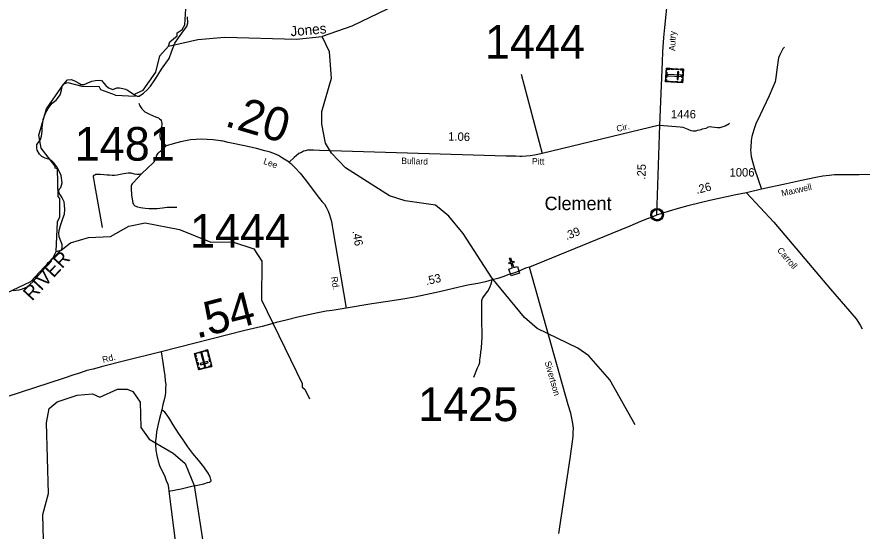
# Model space of a CAD drawing. Extents: x 2093524 to 2270757, y 289120 to 570408.
# Drawn here: x 2101561 to 2114120, y 485292 to 492937 of the extents above; entities that cross this region are included whole.
import ezdxf

# ---------------------------------------------------------------- set-up
doc = ezdxf.new("R2010")
doc.units = 0
for name, color, linetype in [('Exist Boundary Political CountyLine', 7, 'Continuous'), ('Exist Civil Demographics Community CELL', 7, 'Continuous'), ('Exist Civil Demographics Community Label', 7, 'Continuous'), ('Exist Cultural Cemetery CELL', 7, 'Continuous'), ('Exist Cultural Church CELL', 7, 'Continuous'), ('Exist Hydrographic Creek Single Shore', 7, 'Continuous'), ('Exist Hydrographic Misc Water Feature', 7, 'Continuous'), ('Exist Hydrographic River Shore Label', 7, 'Continuous'), ('Exist Hydrographic Swamp Label', 7, 'Continuous'), ('Exist Road Non-System Type 51', 7, 'Continuous'), ('Exist Road Secondary Mileage Hundredths English Label', 7, 'Continuous'), ('Exist Road Secondary Type 51 Attributed', 7, 'Continuous'), ('Exist Road Secondary Type 51 Label', 7, 'Continuous'), ('Exist Road Secondary Type 51 Number Label', 7, 'Continuous')]:
    doc.layers.add(name, color=color, linetype=linetype)

msp = doc.modelspace()

# ---------------------------------------------------------------- linework, layer by layer
at = {"layer": 'Exist Boundary Political CountyLine'}
for points in [[(2102490, 491945), (2102518, 491934), (2102562, 491932), (2102617, 491958), (2102676, 491983), (2102729, 491992), (2102782, 491994), (2102820, 491989), (2102854, 491954), (2102885, 491915), (2102924, 491882), (2102985, 491859), (2103046, 491880), (2103088, 491880), (2103135, 491875), (2103175, 491865), (2103206, 491848), (2103245, 491823), (2103278, 491799), (2103310, 491778), (2103346, 491757), (2103380, 491761), (2103443, 491802), (2103498, 491854), (2103544, 491909), (2103600, 491985), (2103656, 492071), (2103710, 492158), (2103824, 492319), (2103858, 492418), (2103909, 492547), (2103962, 492625), (2104036, 492730), (2104084, 492792), (2104103, 492849), (2104096, 492939)], [(2101507, 488867), (2101597, 488880), (2101642, 488895), (2101716, 488925), (2101800, 488997), (2101886, 489100), (2101976, 489202), (2102027, 489283), (2102074, 489326), (2102150, 489404), (2102227, 489485), (2102236, 489514), (2102234, 489553), (2102214, 489605), (2102189, 489669), (2102183, 489726), (2102194, 489783), (2102210, 489836), (2102246, 489939), (2102267, 490004), (2102272, 490072), (2102270, 490139), (2102261, 490188), (2102227, 490256), (2102191, 490317), (2102183, 490355), (2102194, 490380), (2102212, 490403), (2102225, 490435), (2102234, 490471), (2102217, 490577), (2102187, 490644), (2102153, 490710), (2102109, 490767), (2102077, 490801), (2102035, 490822), (2101980, 490839), (2101934, 490862), (2101898, 490894), (2101863, 490958), (2101858, 490986), (2101858, 491039), (2101879, 491064), (2101910, 491113), (2101929, 491165), (2101938, 491231), (2101938, 491289), (2101952, 491410), (2101984, 491508), (2102025, 491573), (2102087, 491652), (2102144, 491700), (2102180, 491744), (2102203, 491777), (2102222, 491843), (2102236, 491907), (2102311, 492002), (2102370, 492008), (2102427, 491981), (2102490, 491945)]]:
    msp.add_lwpolyline(points, dxfattribs=at)
at = {"layer": 'Exist Civil Demographics Community CELL'}
msp.add_lwpolyline([(2110997, 490008), (2110998, 490014), (2111000, 490020), (2111003, 490027), (2111006, 490033), (2111009, 490039), (2111013, 490044), (2111017, 490048), (2111021, 490053), (2111027, 490058), (2111032, 490061), (2111037, 490064), (2111042, 490067), (2111048, 490069), (2111053, 490071), (2111058, 490072), (2111062, 490073), (2111067, 490073), (2111073, 490074), (2111077, 490073), (2111083, 490073), (2111088, 490072), (2111093, 490071), (2111098, 490070), (2111103, 490068), (2111110, 490065), (2111116, 490062), (2111121, 490058), (2111126, 490054), (2111129, 490051), (2111134, 490047), (2111137, 490042), (2111141, 490037), (2111144, 490032), (2111146, 490027), (2111148, 490022), (2111150, 490017), (2111151, 490013), (2111152, 490006), (2111153, 490002), (2111153, 489996), (2111153, 489990), (2111152, 489984), (2111151, 489979), (2111150, 489973), (2111148, 489967), (2111145, 489962), (2111142, 489956), (2111139, 489950), (2111136, 489946), (2111131, 489941), (2111126, 489936), (2111121, 489932), (2111116, 489928), (2111112, 489926), (2111105, 489923), (2111098, 489920), (2111092, 489919), (2111085, 489917), (2111081, 489917), (2111076, 489917), (2111071, 489917), (2111066, 489917), (2111061, 489918), (2111055, 489919), (2111050, 489920), (2111045, 489922), (2111040, 489924), (2111037, 489926), (2111030, 489930), (2111024, 489935), (2111019, 489939), (2111015, 489944), (2111012, 489948), (2111009, 489952), (2111005, 489959), (2111003, 489963), (2111001, 489967), (2110999, 489975), (2110997, 489982), (2110996, 489987), (2110996, 489994), (2110996, 489998), (2110996, 490005)], close=True, dxfattribs=at)
for centre, radius in [((2111075, 489996), 94.3), ((2111074, 489996), 76.7)]:
    msp.add_circle(centre, radius, dxfattribs=at)
at = {"layer": 'Exist Cultural Cemetery CELL'}
for points in [[(2111466, 492158), (2111454, 491959), (2111200, 491974), (2111212, 492173)], [(2111220, 492115), (2111215, 492030), (2111204, 492031), (2111209, 492116)], [(2111210, 492140), (2111221, 492139), (2111223, 492161), (2111263, 492159), (2111264, 492170), (2111212, 492173)], [(2111430, 492051), (2111431, 492069), (2111229, 492081), (2111228, 492063)], [(2111282, 492169), (2111325, 492166), (2111324, 492155), (2111281, 492157)], [(2111349, 492165), (2111392, 492162), (2111391, 492151), (2111348, 492153)], [(2111396, 492121), (2111377, 492122), (2111370, 492005), (2111389, 492004)], [(2111423, 492160), (2111422, 492149), (2111454, 492147), (2111452, 492107), (2111463, 492106), (2111466, 492158)], [(2111462, 492084), (2111459, 492032), (2111447, 492033), (2111450, 492085)], [(2111202, 492007), (2111214, 492007), (2111212, 491985), (2111253, 491982), (2111252, 491971), (2111200, 491974)], [(2111273, 491981), (2111316, 491979), (2111315, 491967), (2111272, 491970)], [(2111339, 491977), (2111382, 491975), (2111381, 491963), (2111338, 491966)], [(2111411, 491962), (2111412, 491973), (2111444, 491971), (2111446, 492012), (2111457, 492011), (2111454, 491959)], [(2104460, 487740), (2104267, 487688), (2104201, 487934), (2104393, 487986)], [(2104233, 487943), (2104236, 487932), (2104215, 487926), (2104225, 487887), (2104215, 487884), (2104201, 487934)], [(2104341, 487960), (2104259, 487938), (2104256, 487949), (2104338, 487971)], [(2104347, 487740), (2104365, 487745), (2104312, 487941), (2104294, 487936)], [(2104361, 487977), (2104364, 487966), (2104386, 487972), (2104396, 487933), (2104407, 487936), (2104393, 487986)], [(2104231, 487867), (2104242, 487826), (2104231, 487823), (2104220, 487864)], [(2104248, 487804), (2104259, 487762), (2104248, 487759), (2104237, 487801)], [(2104402, 487795), (2104398, 487813), (2104284, 487783), (2104289, 487765)], [(2104412, 487919), (2104423, 487877), (2104412, 487874), (2104401, 487916)], [(2104429, 487854), (2104440, 487812), (2104429, 487809), (2104418, 487851)], [(2104256, 487730), (2104267, 487733), (2104275, 487702), (2104315, 487713), (2104317, 487702), (2104267, 487688)], [(2104388, 487721), (2104338, 487708), (2104335, 487719), (2104385, 487732)], [(2104448, 487782), (2104437, 487779), (2104446, 487748), (2104407, 487738), (2104410, 487727), (2104460, 487740)]]:
    msp.add_lwpolyline(points, close=True, dxfattribs=at)
at = {"layer": 'Exist Cultural Church CELL'}
msp.add_lwpolyline([(2108873, 489186), (2108927, 489204), (2108904, 489276), (2108874, 489266), (2108869, 489282), (2108899, 489291), (2108881, 489349), (2108896, 489354), (2108915, 489296), (2108945, 489306), (2108950, 489291), (2108920, 489281), (2108943, 489209), (2108998, 489226), (2109030, 489125), (2108906, 489085)], close=True, dxfattribs=at)
at = {"layer": 'Exist Hydrographic Creek Single Shore'}
for points in [[(2108948, 495248), (2108823, 495241), (2108498, 495155), (2108307, 495015), (2108142, 494739), (2107870, 493662), (2107712, 493429), (2107455, 493244), (2106540, 492800), (2106098, 492648)], [(2103816, 492500), (2104249, 492603), (2104649, 492637), (2105715, 492606), (2106098, 492648)], [(2110748, 486873), (2110371, 487540), (2110062, 487897), (2109895, 488012), (2109294, 488303), (2109102, 488467), (2108617, 489058), (2108190, 489716), (2107981, 489972), (2107781, 490137), (2107331, 490202), (2107097, 490279), (2106446, 490692), (2106237, 490910), (2106145, 491059), (2106094, 491342), (2106094, 491532), (2106234, 492025), (2106208, 492416), (2106098, 492648)]]:
    msp.add_lwpolyline(points, dxfattribs=at)
at = {"layer": 'Exist Hydrographic Misc Water Feature'}
msp.add_line((2103683, 492358), (2103816, 492500), dxfattribs=at)
for points in [[(2103941, 492701), (2104016, 492752), (2104057, 492817), (2104073, 493059)], [(2103816, 492500), (2103833, 492565), (2103941, 492658), (2103941, 492701)], [(2103027, 491774), (2103319, 491759), (2103319, 491791), (2103435, 491848), (2103626, 492117), (2103683, 492358)], [(2102143, 489447), (2102166, 489889), (2102200, 489964), (2102199, 490236), (2102173, 490269), (2102164, 490680), (2102131, 490687), (2102130, 490720), (2101922, 490986), (2101887, 491177), (2102003, 491569), (2102260, 491944), (2102318, 491962), (2102527, 491906), (2102785, 491904)], [(2103027, 491774), (2102810, 491854), (2102785, 491904)], [(2102143, 489447), (2102218, 489471), (2102359, 489580), (2102625, 489657), (2102950, 489673), (2103225, 489825), (2103466, 489876), (2103975, 489777), (2104442, 489587), (2104767, 489594), (2105083, 489489), (2105201, 489306), (2105194, 488729), (2105798, 487484), (2105798, 487431), (2105840, 487401), (2105907, 487258)], [(2098004, 486249), (2098128, 486633), (2098202, 486793), (2098502, 486918), (2098584, 487244), (2098608, 487720), (2098538, 488410), (2098538, 488702), (2098570, 488783), (2098928, 489062), (2099253, 489180), (2099536, 489187), (2100036, 489039), (2100596, 488707), (2101403, 488828), (2101769, 489005), (2102101, 489362), (2102143, 489447)], [(2101956, 485156), (2101947, 485537), (2102029, 485853), (2102001, 486904), (2102042, 487113), (2102158, 487212), (2102458, 487314), (2102683, 487333), (2102791, 487281), (2103057, 487401), (2103199, 487401), (2103282, 487367), (2103391, 487207), (2103401, 486833), (2103526, 486660), (2103885, 486452), (2104060, 486295), (2104195, 485971), (2104348, 484980)]]:
    msp.add_lwpolyline(points, dxfattribs=at)
at = {"layer": 'Exist Road Non-System Type 51'}
msp.add_line((2109055, 492084), (2109366, 490908), dxfattribs=at)
for points in [[(2112968, 492488), (2112944, 492460), (2112919, 492415), (2112892, 492363), (2112880, 492328), (2112859, 492188), (2112841, 492038), (2112828, 491973), (2112794, 491891), (2112740, 491762), (2112606, 491482), (2112543, 491347), (2112510, 491258), (2112484, 491158), (2112473, 491099), (2112467, 490997), (2112463, 490963), (2112473, 490863), (2112492, 490786), (2112524, 490680), (2112625, 490376)], [(2103371, 491652), (2103388, 491614), (2103419, 491569), (2103460, 491528), (2103482, 491514), (2103531, 491491), (2103623, 491453), (2103650, 491442), (2103664, 491436), (2103680, 491424), (2103696, 491411), (2103706, 491395), (2103711, 491377), (2103717, 491351), (2103716, 491331), (2103710, 491301), (2103701, 491265), (2103688, 491220), (2103685, 491182), (2103685, 491164), (2103688, 491136), (2103696, 491119), (2103717, 491087), (2103737, 491063), (2103755, 491046), (2103786, 491026)], [(2111112, 491325), (2111415, 491305), (2111457, 491296), (2111483, 491289), (2111531, 491270), (2111574, 491250), (2111608, 491243), (2111630, 491242), (2111652, 491244), (2111682, 491251), (2111727, 491264), (2111749, 491272), (2111803, 491285), (2111839, 491302), (2111865, 491306), (2111889, 491303), (2111933, 491296), (2111971, 491294), (2112009, 491295), (2112043, 491302), (2112055, 491308), (2112086, 491319), (2112110, 491331), (2112124, 491339), (2112148, 491358)], [(2103786, 491026), (2103855, 491046), (2103943, 491070), (2103995, 491083), (2104068, 491100), (2104140, 491114), (2104224, 491121), (2104310, 491123), (2104390, 491121), (2104480, 491112), (2104586, 491100), (2104608, 491094)], [(2103418, 490609), (2103587, 490766), (2103603, 490783), (2103616, 490805), (2103624, 490823), (2103630, 490843), (2103635, 490865), (2103639, 490881), (2103650, 490898), (2103658, 490910), (2103680, 490930), (2103694, 490943), (2103723, 490965), (2103786, 491026)], [(2102832, 489807), (2102719, 490445), (2102710, 490503), (2102706, 490533), (2102701, 490559), (2102701, 490571), (2102707, 490583), (2102717, 490589), (2102732, 490597), (2102738, 490599), (2102742, 490599), (2102752, 490598), (2102776, 490598), (2102800, 490597), (2102854, 490594), (2102903, 490589), (2102939, 490587), (2102979, 490584), (2103013, 490583), (2103051, 490590), (2103094, 490601), (2103148, 490610), (2103178, 490616), (2103212, 490621), (2103254, 490620), (2103306, 490605), (2103342, 490601), (2103378, 490600), (2103418, 490609)], [(2103418, 490609), (2103289, 490468), (2103275, 490454), (2103262, 490440), (2103258, 490426), (2103258, 490416), (2103259, 490390), (2103265, 490288), (2103278, 490202), (2103279, 490190), (2103285, 490170), (2103293, 490152), (2103298, 490143), (2103308, 490133), (2103314, 490129), (2103352, 490114), (2103400, 490101), (2103469, 490092), (2103523, 490089), (2103581, 490090), (2103645, 490090), (2103724, 490097), (2103792, 490106), (2103850, 490108), (2103936, 490107)], [(2108353, 487582), (2108406, 487719), (2108431, 487769), (2108439, 487803), (2108442, 487840), (2108449, 487896), (2108456, 487952), (2108466, 488016), (2108469, 488102), (2108475, 488176), (2108475, 488264), (2108471, 488376), (2108469, 488470), (2108468, 488544), (2108470, 488614), (2108470, 488654), (2108471, 488694), (2108472, 488718), (2108480, 488752), (2108493, 488777), (2108513, 488801), (2108538, 488832), (2108561, 488860), (2108577, 488892), (2108596, 488927), (2108609, 488967), (2108617, 489003), (2108624, 489027)], [(2103821, 485885), (2104000, 485922), (2104159, 485958), (2104247, 485977), (2104339, 485997), (2104392, 486012), (2104416, 486019), (2104428, 486021), (2104438, 486027), (2104444, 486035), (2104446, 486041), (2104448, 486047), (2104445, 486061), (2104433, 486097), (2104402, 486153), (2104338, 486249), (2104258, 486346), (2104176, 486446), (2104102, 486543), (2104030, 486649), (2103964, 486746), (2103881, 486870), (2103835, 486957), (2103794, 487014), (2103759, 487058), (2103737, 487081), (2103713, 487097)]]:
    msp.add_lwpolyline(points, dxfattribs=at)
at = {"layer": 'Exist Road Secondary Type 51 Attributed'}
msp.add_line((2111112, 491325), (2111067, 489988), dxfattribs=at)
for points in [[(2111245, 494575), (2111269, 494428), (2111303, 494212), (2111312, 494099), (2111314, 494005), (2111309, 493877), (2111297, 493777), (2111285, 493695), (2111253, 493354), (2111218, 493119), (2111203, 492975), (2111185, 492781), (2111168, 492630), (2111154, 492418), (2111149, 492268), (2111134, 491918), (2111112, 491325)], [(2111112, 491325), (2109366, 490908), (2109303, 490891), (2109251, 490882), (2109187, 490873), (2109131, 490867), (2109069, 490862), (2109033, 490862), (2108973, 490864), (2108917, 490865), (2108831, 490867), (2106057, 490950), (2105967, 490956), (2105933, 490957), (2105879, 490956), (2105850, 490948), (2105820, 490939), (2105790, 490923), (2105752, 490904), (2105682, 490848), (2105607, 490777)], [(2105607, 490777), (2105556, 490808), (2105508, 490839), (2105449, 490874), (2105380, 490904), (2105308, 490929), (2105243, 490948), (2105123, 490979), (2104968, 491016), (2104701, 491071), (2104608, 491094)], [(2105607, 490777), (2105633, 490755), (2105695, 490691), (2105768, 490616), (2105846, 490518), (2106060, 490238), (2106099, 490189), (2106131, 490151), (2106156, 490106), (2106184, 490048), (2106207, 489993), (2106222, 489943), (2106235, 489897), (2106246, 489830), (2106257, 489770), (2106454, 488604)], [(2114413, 490601), (2114077, 490590), (2113897, 490591), (2113783, 490591), (2113711, 490588), (2113633, 490581), (2113535, 490569), (2113434, 490551), (2113221, 490506), (2112999, 490456), (2112625, 490376), (2112404, 490320)], [(2112404, 490320), (2112246, 490290), (2111857, 490208), (2111715, 490173), (2111530, 490126), (2111389, 490087), (2111256, 490048), (2111067, 489988)], [(2112404, 490320), (2112807, 489883), (2113649, 488890), (2114031, 488448), (2114094, 488356), (2114123, 488298)], [(2111067, 489988), (2111013, 489965), (2110942, 489938), (2110827, 489893), (2110668, 489826), (2110402, 489715), (2109176, 489218)], [(2109176, 489218), (2109121, 489203), (2109043, 489168), (2108960, 489134), (2108871, 489106), (2108781, 489072), (2108708, 489049), (2108624, 489027), (2108525, 488999), (2108409, 488975), (2108260, 488946), (2108049, 488898), (2107842, 488850), (2107633, 488805), (2107469, 488770), (2107294, 488741), (2107074, 488708), (2106833, 488669), (2106454, 488604)], [(2109616, 485257), (2109781, 486370), (2109802, 486515), (2109818, 486619), (2109825, 486703), (2109828, 486753), (2109830, 486823), (2109823, 486893), (2109814, 486947), (2109792, 487047), (2109755, 487168), (2109176, 489218)], [(2106454, 488604), (2106245, 488574), (2106159, 488562), (2106032, 488539), (2105894, 488505), (2105735, 488471), (2105564, 488428), (2105415, 488391), (2105317, 488365), (2105204, 488335), (2104947, 488276), (2103703, 487959)], [(2103703, 487959), (2103144, 487817), (2102852, 487742), (2102696, 487700), (2102601, 487678), (2102504, 487645), (2102408, 487613), (2102251, 487561), (2100769, 487082), (2100105, 486858), (2098507, 486344), (2098396, 486310), (2098319, 486277), (2098255, 486253), (2098162, 486217), (2098030, 486155)], [(2103703, 487959), (2103732, 487801), (2103745, 487695), (2103757, 487598), (2103766, 487526), (2103773, 487472), (2103770, 487422), (2103767, 487360), (2103762, 487308), (2103748, 487245), (2103729, 487175), (2103713, 487097), (2103679, 486968), (2103657, 486862), (2103637, 486767), (2103630, 486703), (2103620, 486635), (2103619, 486573), (2103625, 486495), (2103640, 486417), (2103662, 486330), (2103681, 486268), (2103719, 486185), (2103752, 486117), (2103780, 486046), (2103803, 485990), (2103812, 485937), (2103821, 485885), (2103955, 484797)]]:
    msp.add_lwpolyline(points, dxfattribs=at)

# ---------------------------------------------------------------- texts
at = {"layer": 'Exist Civil Demographics Community Label'}
msp.add_text('Clement', height=200, dxfattribs=at).set_placement((2109402, 490064))
at = {"layer": 'Exist Hydrographic River Shore Label'}
msp.add_text('RIVER', height=210, rotation=47.1163, dxfattribs=at).set_placement((2101785, 488705))
at = {"layer": 'Exist Hydrographic Swamp Label'}
msp.add_text('Jones', height=150, rotation=4.9533, dxfattribs=at).set_placement((2105632, 492648))
at = {"layer": 'Exist Road Secondary Mileage Hundredths English Label'}
for s, height, rotation, p in [('.20', 500, 343.6049, (2104633, 491319)), ('1.06', 125, 358.276, (2107968, 491100)), ('.25', 125, 88.0809, (2110900, 490516)), ('.26', 125, 13.8566, (2111664, 490304)), ('.46', 125, 279.5762, (2106546, 489753)), ('.39', 125, 22.0869, (2109729, 489616)), ('.53', 125, 12.7706, (2107647, 488948)), ('.54', 500, 14.2928, (2104232, 488152))]:
    msp.add_text(s, height=height, rotation=rotation, dxfattribs=at).set_placement(p)
at = {"layer": 'Exist Road Secondary Type 51 Label'}
for s, rotation, p in [('Autry', 88.0896, (2111343, 492429)), ('Cir.', 13.4301, (2110482, 491225)), ('Lee', 340.4423, (2105215, 490754)), ('Bullard', 358.276, (2107272, 490752)), ('Pitt', 358.8002, (2109214, 490743)), ('Maxwell', 12.6133, (2112931, 490267)), ('Carroll', 310.3312, (2112852, 489463)), ('Rd.', 279.5762, (2106228, 489068)), ('Rd.', 14.281, (2102843, 487791)), ('Sivertson', 285.7761, (2109402, 487805))]:
    msp.add_text(s, height=95, rotation=rotation, dxfattribs=at).set_placement(p)
at = {"layer": 'Exist Road Secondary Type 51 Number Label'}
for s, height, p in [('1444', 500, (2108515, 492315)), ('1446', 125, (2111280, 491428)), ('1481', 500, (2102420, 490800)), ('1006', 125, (2112150, 490563)), ('1444', 500, (2104134, 489506)), ('1425', 500, (2107523, 486927))]:
    msp.add_text(s, height=height, dxfattribs=at).set_placement(p)

doc.saveas('drawing.dxf')
